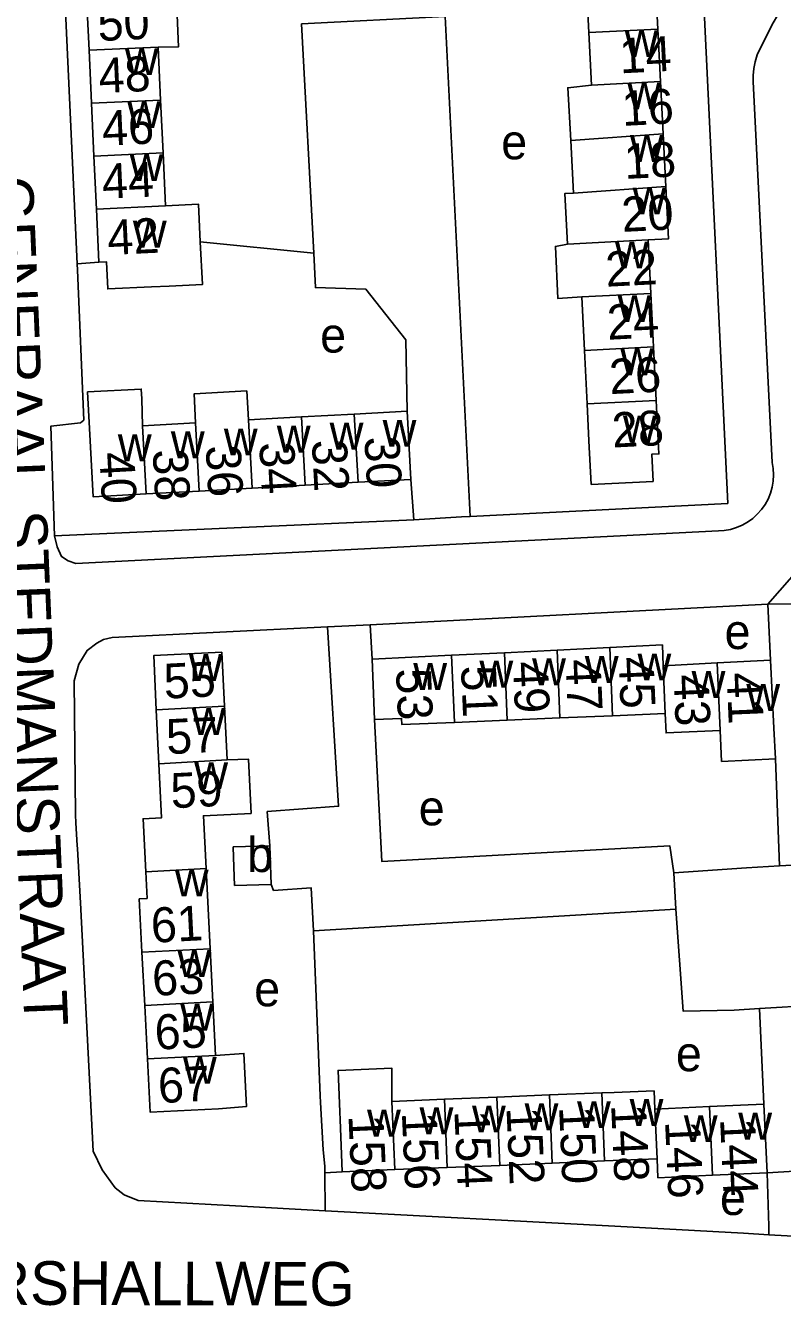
# Model space of a CAD drawing. Extents: x 159294 to 161936, y 384538 to 386517.
# Drawn here: x 161224.3 to 161310.9, y 386157.5 to 386304 of the extents above; entities that cross this region are included whole.
import ezdxf

# ---------------------------------------------------------------- set-up
doc = ezdxf.new("R2010")
doc.units = 0
for name, color, linetype in [('BLT_Basislijn', 7, 'Continuous'), ('BLT_Bebouwing', 7, 'Continuous'), ('BLT_Centroide', 7, 'Continuous'), ('BLT_Huisnummer', 7, 'Continuous'), ('BLT_Huisnummer_ tussenligend', 7, 'Continuous'), ('BLT_Onderverdeling_panden', 7, 'Continuous'), ('BLT_Straatnaam', 7, 'Continuous')]:
    doc.layers.add(name, color=color, linetype=linetype)

msp = doc.modelspace()

# ---------------------------------------------------------------- linework, layer by layer
at = {"layer": 'BLT_Basislijn'}
for p, q in [((161228.71, 386308.44), (161230.17, 386276.79)), ((161309.68, 386254.06), (161307.53, 386297.63)), ((161257.22, 386277.99), (161244.25, 386279.29)), ((161232.63, 386276.99), (161230.17, 386276.79)), ((161268.35, 386252.12), (161268.68, 386247.51)), ((161227.56, 386245.68), (161268.68, 386247.51)), ((161274.12, 386247.83), (161268.68, 386247.51)), ((161309.21, 386237.84), (161329.68, 386238.08)), ((161309.21, 386237.84), (161309.49, 386231.43)), ((161263.69, 386235.49), (161258.79, 386235.25)), ((161263.69, 386235.49), (161263.9, 386231.55)), ((161310.07, 386220.16), (161310.53, 386207.89)), ((161353.89, 386210.43), (161310.53, 386207.89)), ((161298.43, 386207.09), (161298.66, 386202.94)), ((161298.66, 386202.94), (161257.2, 386200.46)), ((161308.24, 386191.58), (161308.73, 386180.63)), ((161258.3, 386175.41), (161258, 386180.85)), ((161258.49, 386172.8), (161260.49, 386172.91)), ((161258.49, 386172.8), (161258.53, 386168.45)), ((161309.12, 386172.79), (161312.28, 386172.98)), ((161248.28, 386169.02), (161258.53, 386168.45)), ((161348, 386163.5), (161309.32, 386165.71))]:
    msp.add_line(p, q, dxfattribs=at)
for points in [[(161275.13, 386247.88), (161304.6, 386249.38), (161301.83, 386307.35)], [(161314.59, 386307.93), (161312.2, 386307.24), (161311.22, 386306.4), (161310.41, 386305.4), (161309.69, 386304.17), (161307.99, 386300.68), (161307.76, 386299.91), (161307.6, 386299.13), (161307.53, 386298.34), (161307.53, 386297.63)], [(161275.13, 386247.88), (161272.27, 386305.08), (161255.83, 386304.24), (161257.22, 386277.99)], [(161257.22, 386277.99), (161257.42, 386274.07), (161263.2, 386273.88), (161267.77, 386268.1), (161267.92, 386259.92)], [(161230.17, 386276.79), (161230.2, 386276.05), (161230.91, 386258.91), (161230.52, 386258.59), (161227.13, 386258.2), (161227.56, 386245.68)], [(161309.68, 386254.06), (161309.8, 386253.35), (161309.84, 386252.64), (161309.8, 386251.93), (161309.69, 386251.22), (161309.49, 386250.54), (161309.22, 386249.87), (161308.88, 386249.25), (161308.47, 386248.66), (161307.99, 386248.13), (161307.46, 386247.65), (161306.88, 386247.23), (161306.26, 386246.88), (161305.6, 386246.6), (161304.92, 386246.4), (161304.21, 386246.28), (161303.54, 386246.23)], [(161274.12, 386247.83), (161275.13, 386247.88)], [(161309.21, 386237.84), (161313.06, 386242.22), (161313.74, 386242.95), (161314.36, 386243.73), (161314.92, 386244.55), (161315.4, 386245.42), (161315.82, 386246.33), (161316.16, 386247.26), (161316.43, 386248.23)], [(161227.56, 386245.68), (161227.86, 386244.39), (161228.36, 386243.29), (161229.13, 386242.81), (161230.02, 386242.51), (161303.54, 386246.23)], [(161309.21, 386237.84), (161263.69, 386235.49)], [(161258.79, 386235.25), (161234.16, 386234.02), (161233.15, 386233.79), (161232.42, 386233.38), (161231.3, 386232.56), (161230.36, 386230.97), (161229.83, 386229.08), (161229.98, 386213.74), (161230.02, 386212.81)], [(161258.79, 386235.25), (161260.08, 386214.73), (161251.91, 386214.11), (161252.2, 386210.21)], [(161298.43, 386207.09), (161297.98, 386210.18), (161265.01, 386208.41), (161264.2, 386224.64)], [(161230.02, 386212.81), (161230.16, 386210.22), (161230.18, 386209.91)], [(161230.18, 386209.91), (161230.49, 386204.34), (161230.53, 386203.66)], [(161298.43, 386207.09), (161306.77, 386207.67), (161310.53, 386207.89)], [(161252.35, 386205.79), (161252.62, 386205.08)], [(161252.62, 386205.08), (161256.93, 386205.4), (161257.2, 386200.46)], [(161230.53, 386203.66), (161232, 386175.28)], [(161308.24, 386191.58), (161305.33, 386191.41), (161299.52, 386191.27), (161298.66, 386202.94)], [(161348.23, 386183.55), (161348.17, 386202.03), (161333.55, 386201.22), (161333.29, 386201), (161332.98, 386197.7), (161332.73, 386197.41), (161321.22, 386196.65), (161321.13, 386192.35), (161308.24, 386191.58)], [(161258, 386180.85), (161257.96, 386181.59), (161257.2, 386200.46)], [(161258.49, 386172.8), (161258.49, 386173.53), (161258.3, 386175.41)], [(161232, 386175.28), (161233.03, 386173.13), (161234.49, 386171.07), (161235.52, 386170.28), (161237.15, 386169.61), (161248.28, 386169.02)], [(161309.12, 386172.79), (161309.29, 386166.67), (161309.32, 386165.71)], [(161258.53, 386168.45), (161291.69, 386166.67), (161306.41, 386165.88), (161309.32, 386165.71)]]:
    msp.add_lwpolyline(points, dxfattribs=at)
at = {"layer": 'BLT_Bebouwing'}
for p, q in [((161289.02, 386297.24), (161288.72, 386303.24)), ((161296.61, 386303.64), (161296.91, 386297.64)), ((161239.71, 386295.52), (161239.43, 386301.58)), ((161231.79, 386295.16), (161231.51, 386301.21)), ((161296.91, 386297.64), (161297.21, 386291.64)), ((161232.07, 386289.1), (161231.79, 386295.16)), ((161239.99, 386289.47), (161239.71, 386295.52)), ((161297.21, 386291.64), (161297.51, 386285.64)), ((161286.94, 386284.88), (161286.64, 386290.9)), ((161232.35, 386283.05), (161232.07, 386289.1)), ((161240.28, 386283.41), (161239.99, 386289.47)), ((161232.63, 386276.99), (161232.35, 386283.05)), ((161295.5, 386279.52), (161295.81, 386273.4)), ((161288.2, 386266.88), (161287.89, 386273)), ((161295.81, 386273.4), (161296.12, 386267.28)), ((161288.51, 386260.76), (161288.2, 386266.88)), ((161296.12, 386267.28), (161296.43, 386261.16)), ((161255.81, 386259.26), (161249.75, 386258.93)), ((161261.87, 386259.59), (161255.81, 386259.26)), ((161267.92, 386259.92), (161261.87, 386259.59)), ((161268.35, 386252.12), (161267.92, 386259.92)), ((161243.69, 386258.59), (161237.63, 386258.26)), ((161256.24, 386251.45), (161262.3, 386251.79)), ((161262.3, 386251.79), (161268.35, 386252.12)), ((161238.06, 386250.46), (161244.12, 386250.79)), ((161244.12, 386250.79), (161250.18, 386251.12)), ((161250.18, 386251.12), (161256.24, 386251.45)), ((161285.07, 386232.59), (161279.04, 386232.29)), ((161291.1, 386232.89), (161285.07, 386232.59)), ((161297.12, 386233.19), (161291.1, 386232.89)), ((161297.22, 386230.8), (161297.12, 386233.19)), ((161273.01, 386232), (161263.9, 386231.55)), ((161263.9, 386231.55), (161264.2, 386224.64)), ((161279.04, 386232.29), (161273.01, 386232)), ((161303.39, 386231.12), (161297.22, 386230.8)), ((161309.49, 386231.43), (161303.39, 386231.12)), ((161309.89, 386223.66), (161309.49, 386231.43)), ((161239.51, 386219.59), (161239.21, 386225.77)), ((161247.01, 386226.16), (161247.31, 386220.02)), ((161291.43, 386225.08), (161297.46, 386225.34)), ((161273.34, 386224.31), (161279.37, 386224.57)), ((161279.37, 386224.57), (161285.4, 386224.83)), ((161285.4, 386224.83), (161291.43, 386225.08)), ((161252.35, 386205.79), (161252.2, 386210.21)), ((161238.01, 386207.24), (161238.16, 386204.18)), ((161245.38, 386198.43), (161244.92, 386207.59)), ((161238.16, 386204.18), (161237.26, 386204.13)), ((161237.26, 386204.13), (161237.57, 386198.03)), ((161237.57, 386198.03), (161237.89, 386191.93)), ((161245.69, 386192.33), (161245.38, 386198.43)), ((161237.89, 386191.93), (161238.2, 386185.83)), ((161246, 386186.22), (161245.69, 386192.33)), ((161278.19, 386181.44), (161272.18, 386181.2)), ((161284.2, 386181.69), (161278.19, 386181.44)), ((161290.21, 386181.93), (161284.2, 386181.69)), ((161296.28, 386180.08), (161296.18, 386182.18)), ((161272.18, 386181.2), (161266.18, 386180.95)), ((161296.28, 386180.08), (161302.52, 386180.36)), ((161302.52, 386180.36), (161308.73, 386180.63)), ((161308.73, 386180.63), (161309.12, 386172.79)), ((161290.52, 386174.14), (161284.52, 386173.89)), ((161296.53, 386174.38), (161290.52, 386174.14)), ((161266.5, 386173.15), (161260.49, 386172.91)), ((161272.5, 386173.4), (161266.5, 386173.15)), ((161278.51, 386173.64), (161272.5, 386173.4)), ((161284.52, 386173.89), (161278.51, 386173.64)), ((161309.12, 386172.79), (161302.87, 386172.51))]:
    msp.add_line(p, q, dxfattribs=at)
for points in [[(161241.43, 386308.9), (161241.77, 386301.61), (161239.43, 386301.58)], [(161288.72, 386303.24), (161288.42, 386309.24), (161291.31, 386309.38), (161296.3, 386309.64), (161296.61, 386303.64)], [(161231.51, 386301.21), (161231.23, 386307.27), (161231.71, 386307.29), (161231.65, 386308.44)], [(161286.64, 386290.9), (161286.3, 386296.93), (161289.02, 386297.24)], [(161295.5, 386279.52), (161297.82, 386279.64), (161297.51, 386285.64)], [(161286.26, 386279.03), (161285.97, 386284.83), (161286.94, 386284.88)], [(161244.25, 386279.29), (161244.05, 386283.6), (161240.28, 386283.41)], [(161244.25, 386279.29), (161244.48, 386274.41), (161240.7, 386274.24), (161238.65, 386274.14), (161233.66, 386273.91), (161233.51, 386277.03), (161232.63, 386276.99)], [(161287.89, 386273), (161285.18, 386272.8), (161284.88, 386278.77), (161286.26, 386279.03)], [(161237.63, 386258.26), (161237.54, 386261.34), (161237.48, 386262.46), (161231.34, 386262.12), (161231.57, 386257.93), (161232, 386250.12), (161238.06, 386250.46)], [(161249.75, 386258.93), (161249.57, 386262.24), (161243.55, 386261.91), (161243.69, 386258.59)], [(161296.43, 386261.16), (161296.73, 386255.03), (161295.91, 386254.99), (161296.06, 386251.89), (161288.98, 386251.54), (161288.72, 386256.53), (161288.51, 386260.76)], [(161239.21, 386225.77), (161238.91, 386231.96), (161246.7, 386232.34), (161247.01, 386226.16)], [(161297.46, 386225.34), (161297.55, 386223.12), (161303.72, 386223.39)], [(161264.2, 386224.64), (161267.28, 386224.77), (161267.31, 386224.06), (161273.34, 386224.31)], [(161303.72, 386223.39), (161303.9, 386219.85), (161310.07, 386220.16)], [(161310.07, 386220.16), (161309.89, 386223.66)], [(161238.01, 386207.24), (161237.7, 386213.3), (161239.82, 386213.41), (161239.51, 386219.59)], [(161247.31, 386220.02), (161249.75, 386220.13), (161250.05, 386213.91)], [(161250.05, 386213.91), (161244.61, 386213.64), (161244.92, 386207.59)], [(161252.2, 386210.21), (161248, 386210.07)], [(161248.15, 386205.65), (161252.35, 386205.79)], [(161238.2, 386185.83), (161238.51, 386179.72), (161246.32, 386180.12)], [(161246.32, 386180.12), (161249.54, 386180.38), (161249.23, 386186.45), (161246, 386186.22)], [(161260.49, 386172.91), (161260.29, 386177.9), (161260.17, 386180.7), (161260.02, 386184.5), (161266.17, 386184.75), (161266.18, 386180.95)], [(161296.18, 386182.18), (161291.59, 386181.99), (161290.21, 386181.93)], [(161302.87, 386172.51), (161296.62, 386172.23), (161296.53, 386174.38)]]:
    msp.add_lwpolyline(points, dxfattribs=at)
at = {"layer": 'BLT_Onderverdeling_panden'}
for p, q in [((161288.72, 386303.24), (161296.61, 386303.64)), ((161231.51, 386301.21), (161239.43, 386301.58)), ((161289.02, 386297.24), (161296.91, 386297.64)), ((161231.79, 386295.16), (161239.71, 386295.52)), ((161286.64, 386290.9), (161297.21, 386291.64)), ((161232.07, 386289.1), (161239.99, 386289.47)), ((161286.94, 386284.88), (161297.51, 386285.64)), ((161232.35, 386283.05), (161240.28, 386283.41)), ((161286.26, 386279.03), (161295.5, 386279.52)), ((161287.89, 386273), (161295.81, 386273.4)), ((161288.2, 386266.88), (161296.12, 386267.28)), ((161288.51, 386260.76), (161296.43, 386261.16)), ((161250.18, 386251.12), (161249.75, 386258.93)), ((161256.24, 386251.45), (161255.81, 386259.26)), ((161262.3, 386251.79), (161261.87, 386259.59)), ((161238.06, 386250.46), (161237.63, 386258.26)), ((161244.12, 386250.79), (161243.69, 386258.59)), ((161285.4, 386224.83), (161285.07, 386232.59)), ((161291.43, 386225.08), (161291.1, 386232.89)), ((161273.34, 386224.31), (161273.01, 386232)), ((161279.37, 386224.57), (161279.04, 386232.29)), ((161303.72, 386223.39), (161303.39, 386231.12)), ((161297.46, 386225.34), (161297.22, 386230.8)), ((161239.21, 386225.77), (161247.01, 386226.16)), ((161239.51, 386219.59), (161247.31, 386220.02)), ((161248, 386210.07), (161248.08, 386207.75)), ((161248.08, 386207.75), (161248.15, 386205.65)), ((161238.01, 386207.24), (161244.92, 386207.59)), ((161237.57, 386198.03), (161245.38, 386198.43)), ((161237.89, 386191.93), (161245.69, 386192.33)), ((161238.2, 386185.83), (161246, 386186.22)), ((161278.51, 386173.64), (161278.19, 386181.44)), ((161284.52, 386173.89), (161284.2, 386181.69)), ((161290.52, 386174.14), (161290.21, 386181.93)), ((161266.5, 386173.15), (161266.18, 386180.95)), ((161272.5, 386173.4), (161272.18, 386181.2)), ((161296.53, 386174.38), (161296.28, 386180.08)), ((161302.87, 386172.51), (161302.52, 386180.36))]:
    msp.add_line(p, q, dxfattribs=at)

# ---------------------------------------------------------------- texts
at = {"layer": 'BLT_Centroide'}
for s, p in [('w', (161292.81, 386300.44)), ('w', (161235.61, 386298.38)), ('w', (161293.11, 386294.44)), ('w', (161235.89, 386292.31)), ('e', (161278.68, 386288.74)), ('w', (161293.42, 386288.44)), ('w', (161236.17, 386286.25)), ('w', (161293.72, 386282.44)), ('w', (161236.53, 386278.64)), ('w', (161291.7, 386276.25)), ('w', (161292, 386270.12)), ('e', (161257.96, 386266.63)), ('w', (161292.31, 386264.03)), ('w', (161265.11, 386255.86)), ('w', (161292.62, 386256.34)), ('w', (161240.88, 386254.53)), ('w', (161246.94, 386254.86)), ('w', (161253, 386255.19)), ('w', (161259.05, 386255.52)), ('w', (161234.81, 386254.19)), ('e', (161304.24, 386232.71)), ('w', (161242.95, 386229.06)), ('w', (161268.62, 386228.03)), ('w', (161276.19, 386228.3)), ('w', (161282.22, 386228.56)), ('w', (161288.25, 386228.84)), ('w', (161294.28, 386229.12)), ('w', (161300.47, 386227.11)), ('w', (161306.73, 386225.64)), ('w', (161243.27, 386222.88)), ('w', (161243.56, 386216.69)), ('e', (161269.24, 386212.54)), ('b', (161249.61, 386207.2)), ('w', (161241.33, 386204.41)), ('w', (161241.63, 386195.19)), ('e', (161250.41, 386191.84)), ('w', (161241.95, 386189.06)), ('e', (161298.67, 386184.41)), ('w', (161242.26, 386182.97)), ('w', (161263.33, 386176.94)), ('w', (161269.34, 386177.19)), ('w', (161275.34, 386177.41)), ('w', (161281.36, 386177.66)), ('w', (161287.36, 386177.91)), ('w', (161293.38, 386178.16)), ('w', (161299.58, 386176.3)), ('w', (161305.81, 386176.58)), ('e', (161303.71, 386167.96))]:
    msp.add_text(s, height=4, dxfattribs=at).set_placement(p)
at = {"layer": 'BLT_Huisnummer'}
for s, rotation, p in [('50', 2.6593, (161232.58, 386302.26)), ('16', 2.8885, (161292.57, 386292.56)), ('46', 2.6593, (161233.09, 386290.28)), ('20', 2.8885, (161292.54, 386280.43)), ('42', 2.6593, (161233.69, 386277.79)), ('24', 2.8885, (161290.88, 386268.09)), ('28', 2.8885, (161291.44, 386255.76)), ('34', 273.1404, (161250.98, 386256.3)), ('30', 273.1404, (161263.02, 386256.95)), ('40', 273.1404, (161232.68, 386255.16)), ('55', 2.8122, (161240.15, 386227.02)), ('49', 272.481, (161280.01, 386231.23)), ('45', 272.481, (161292.1, 386231.76)), ('53', 272.481, (161266.63, 386230.44)), ('41', 272.481, (161304.47, 386229.98)), ('59', 2.8122, (161240.94, 386214.49)), ('61', 2.9177, (161238.69, 386199.1)), ('67', 2.9103, (161239.5, 386180.75)), ('152', 272.5469, (161279.28, 386180.24)), ('148', 272.5469, (161291.26, 386180.57)), ('158', 272.5469, (161261.2, 386179.35)), ('144', 272.5469, (161303.73, 386178.96))]:
    msp.add_text(s, height=4, rotation=rotation, dxfattribs=at).set_placement(p)
at = {"layer": 'BLT_Huisnummer_ tussenligend'}
for s, rotation, p in [('14', 2.8885, (161292.31, 386298.57)), ('48', 2.6593, (161232.69, 386296.3)), ('18', 2.8885, (161292.83, 386286.49)), ('44', 2.6593, (161233.07, 386284.21)), ('22', 2.8885, (161290.7, 386274.16)), ('26', 2.8885, (161291.13, 386261.87)), ('32', 273.1404, (161257, 386256.58)), ('38', 273.1404, (161238.79, 386255.49)), ('36', 273.1404, (161244.86, 386255.95)), ('47', 272.481, (161286.04, 386231.48)), ('51', 272.481, (161274.07, 386230.77)), ('43', 272.481, (161298.4, 386229.75)), ('57', 2.8122, (161240.43, 386220.67)), ('63', 2.9177, (161238.83, 386193.02)), ('65', 2.9177, (161239.12, 386186.86)), ('150', 272.5469, (161285.3, 386180.33)), ('156', 272.5469, (161267.31, 386179.67)), ('154', 272.5469, (161273.32, 386179.86)), ('146', 272.5469, (161297.43, 386178.67))]:
    msp.add_text(s, height=4, rotation=rotation, dxfattribs=at).set_placement(p)
at = {"layer": 'BLT_Straatnaam'}
for s, rotation, p in [('GENERAAL STEDMANSTRAAT', 272.3825, (161220.09, 386286.74)), ('GENERAAL MARSHALLWEG', 359.8386, (161171.63, 386157.83))]:
    msp.add_text(s, height=5, rotation=rotation, dxfattribs=at).set_placement(p)

doc.saveas('drawing.dxf')
